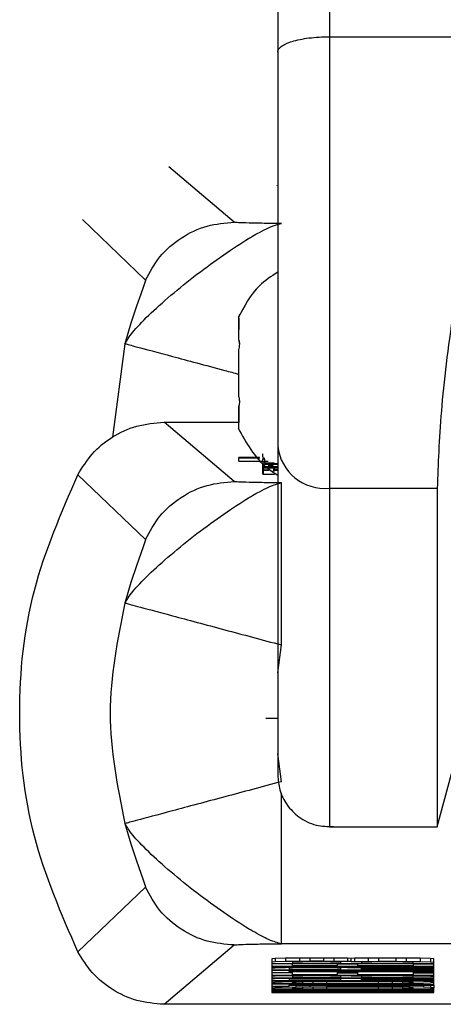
# Model space of a CAD drawing. Header units: inches. Extents: x 170 to 312, y 215 to 248.
# Tile 308 of 557: x 225.7957 to 225.8279, y 242.9916 to 243.0664. Entities that reach past the tile are written whole.
import ezdxf

# ---------------------------------------------------------------- set-up
doc = ezdxf.new("R2010")
doc.units = ezdxf.units.IN
doc.header["$LTSCALE"] = 0.25
doc.header["$MEASUREMENT"] = 0
doc.layers.add('STANDARD MOTOR LH', color=7, linetype='Continuous')

msp = doc.modelspace()

# ---------------------------------------------------------------- linework, layer by layer
at = {"layer": 'STANDARD MOTOR LH'}
for p, q in [((225.8192759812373, 243.0650897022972), (225.8301027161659, 243.0650897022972)), ((225.8120385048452, 243.0510086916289), (225.8070634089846, 243.0552162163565)), ((225.8152715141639, 243.0538228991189), (225.8152715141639, 243.0538029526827)), ((225.8005014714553, 243.0512128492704), (225.8052954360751, 243.0466228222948)), ((225.8123861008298, 243.0438291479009), (225.8123861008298, 243.043839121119)), ((225.8123861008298, 243.0437258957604), (225.8123861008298, 243.0428611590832)), ((225.8123861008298, 243.0420357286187), (225.8123861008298, 243.0419711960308)), ((225.8123861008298, 243.0419711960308), (225.8124316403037, 243.0419711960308)), ((225.8028082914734, 243.0347036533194), (225.8037440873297, 243.0417916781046)), ((225.8123861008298, 243.0418468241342), (225.8124492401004, 243.0418468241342)), ((225.8123860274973, 243.037817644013), (225.8123860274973, 243.0403308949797)), ((225.8124347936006, 243.0371717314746), (225.8123860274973, 243.0371717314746)), ((225.8123860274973, 243.0371717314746), (225.8123860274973, 243.0371711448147)), ((225.8123860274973, 243.0371212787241), (225.8123860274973, 243.0371071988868)), ((225.8123860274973, 243.0370409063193), (225.8123860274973, 243.0358147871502)), ((225.8120383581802, 243.0313221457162), (225.8067114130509, 243.0358271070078)), ((225.8067114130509, 243.0358271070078), (225.8123860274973, 243.0358271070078)), ((225.8123860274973, 243.0353038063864), (225.8124235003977, 243.035215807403)), ((225.8139657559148, 243.0331472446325), (225.8123993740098, 243.0331472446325)), ((225.8123993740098, 243.0328809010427), (225.8123993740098, 243.0331472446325)), ((225.8123993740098, 243.0331272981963), (225.813980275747, 243.0331272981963)), ((225.8142095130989, 243.0331836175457), (225.8142095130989, 243.0334300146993)), ((225.8142095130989, 243.0331795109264), (225.8142596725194, 243.0331724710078)), ((225.8142095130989, 243.0330586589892), (225.8143347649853, 243.0330428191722)), ((225.8142095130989, 243.0328193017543), (225.8142095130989, 243.0330586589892)), ((225.8143544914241, 243.0327594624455), (225.8143544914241, 243.0330240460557)), ((225.8123993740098, 243.0328809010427), (225.8141589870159, 243.0328809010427)), ((225.8142095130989, 243.0318976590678), (225.8142095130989, 243.0327629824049)), ((225.8142983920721, 243.0327500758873), (225.8150748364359, 243.0327500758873)), ((225.8142983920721, 243.032209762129), (225.8142983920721, 243.0324555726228)), ((225.8143544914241, 243.0326679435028), (225.8143544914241, 243.0326479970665)), ((225.8153387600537, 243.0326679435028), (225.8143544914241, 243.0326679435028)), ((225.8143544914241, 243.0326479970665), (225.8153387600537, 243.0326479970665)), ((225.8143544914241, 243.032342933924), (225.8143544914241, 243.0324379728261)), ((225.8153387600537, 243.0324379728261), (225.8143544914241, 243.0324379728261)), ((225.8153387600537, 243.0324180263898), (225.8143544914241, 243.0324180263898)), ((225.8153387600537, 243.0323628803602), (225.8143544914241, 243.0323628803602)), ((225.8153387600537, 243.032342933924), (225.8143544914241, 243.032342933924)), ((225.8151328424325, 243.0322302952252), (225.8151328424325, 243.0322584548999)), ((225.8001631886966, 243.0318501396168), (225.8052953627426, 243.0269362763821)), ((225.814251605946, 243.0318829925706), (225.814251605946, 243.0321288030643)), ((225.814251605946, 243.0318829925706), (225.8150280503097, 243.0318829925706)), ((225.8192757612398, 243.0308170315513), (225.8274652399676, 243.0308170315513)), ((225.8153386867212, 243.0168029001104), (225.8156180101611, 243.0189277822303)), ((225.8274650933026, 243.0051230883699), (225.830102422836, 243.0149654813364)), ((225.8153386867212, 243.0133304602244), (225.8144486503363, 243.0133304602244)), ((225.8156180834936, 243.0085444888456), (225.8153386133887, 243.0106699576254)), ((225.8192756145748, 243.0051230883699), (225.8274650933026, 243.0051230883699)), ((225.8052952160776, 243.0005365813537), (225.8001629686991, 242.9956250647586)), ((225.8067111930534, 242.9916475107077), (225.8120382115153, 242.9961507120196)), ((225.8544293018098, 242.9962445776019), (225.8156179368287, 242.9962445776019)), ((225.8151574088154, 242.9951228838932), (225.8148956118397, 242.9951000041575)), ((225.8148956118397, 242.9951000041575), (225.8148956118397, 242.9925451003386)), ((225.8151574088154, 242.9948770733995), (225.8148956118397, 242.9948541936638)), ((225.81594272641, 242.9951410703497), (225.8151574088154, 242.9951228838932)), ((225.8151574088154, 242.9951228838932), (225.8151574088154, 242.9948770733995)), ((225.81594272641, 242.994895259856), (225.8151574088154, 242.9948770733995)), ((225.8169897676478, 242.9951545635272), (225.81594272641, 242.9951410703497)), ((225.81594272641, 242.9951410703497), (225.81594272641, 242.994895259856)), ((225.8169897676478, 242.9949087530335), (225.81594272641, 242.994895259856)), ((225.8167280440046, 242.9948723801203), (225.8164662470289, 242.9948588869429)), ((225.8164662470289, 242.9948588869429), (225.8164662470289, 242.9947720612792)), ((225.8164662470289, 242.9947720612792), (225.8201310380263, 242.9947720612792)), ((225.8172515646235, 242.9948811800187), (225.8167280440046, 242.9948723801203)), ((225.8177750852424, 242.9951592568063), (225.8169897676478, 242.9951545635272)), ((225.8169897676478, 242.9951545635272), (225.8169897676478, 242.9949087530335)), ((225.8177750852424, 242.9949134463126), (225.8169897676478, 242.9949087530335)), ((225.8180368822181, 242.9948858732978), (225.8172515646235, 242.9948811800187)), ((225.8188221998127, 242.9951592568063), (225.8177750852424, 242.9951592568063)), ((225.8177750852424, 242.9951592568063), (225.8177750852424, 242.9949134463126)), ((225.8188221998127, 242.9949134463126), (225.8177750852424, 242.9949134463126)), ((225.818560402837, 242.9948858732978), (225.8180368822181, 242.9948858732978)), ((225.8193457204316, 242.9948811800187), (225.818560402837, 242.9948858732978)), ((225.8196075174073, 242.9951545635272), (225.8188221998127, 242.9951592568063)), ((225.8188221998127, 242.9951592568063), (225.8188221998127, 242.9949134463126)), ((225.8196075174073, 242.9949087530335), (225.8188221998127, 242.9949134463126)), ((225.8198692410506, 242.9948723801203), (225.8193457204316, 242.9948811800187)), ((225.8206545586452, 242.9951410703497), (225.8196075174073, 242.9951545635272)), ((225.8196075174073, 242.9951545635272), (225.8196075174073, 242.9949087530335)), ((225.8206545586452, 242.994895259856), (225.8196075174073, 242.9949087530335)), ((225.8201310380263, 242.9948588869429), (225.8198692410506, 242.9948723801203)), ((225.8201310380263, 242.9947720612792), (225.8201310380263, 242.9948588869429)), ((225.8209163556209, 242.9951316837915), (225.8206545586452, 242.9951410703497)), ((225.8206545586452, 242.9951410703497), (225.8206545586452, 242.994895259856)), ((225.8209163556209, 242.9948858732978), (225.8206545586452, 242.994895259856)), ((225.8211780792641, 242.9951410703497), (225.8209163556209, 242.9951316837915)), ((225.8209163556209, 242.9948858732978), (225.8209163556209, 242.9951316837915)), ((225.8209163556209, 242.9948858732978), (225.8211780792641, 242.994895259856)), ((225.8222251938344, 242.9951545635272), (225.8211780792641, 242.9951410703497)), ((225.8211780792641, 242.9951410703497), (225.8211780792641, 242.994895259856)), ((225.8211780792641, 242.994895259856), (225.8222251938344, 242.9949087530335)), ((225.8219633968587, 242.9948723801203), (225.8217016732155, 242.9948588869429)), ((225.8217016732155, 242.9948588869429), (225.8217016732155, 242.9947720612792)), ((225.8217016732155, 242.9947720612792), (225.825628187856, 242.9947720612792)), ((225.8224869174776, 242.9948811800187), (225.8219633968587, 242.9948723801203)), ((225.823010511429, 242.9951592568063), (225.8222251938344, 242.9951545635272)), ((225.8222251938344, 242.9951545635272), (225.8222251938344, 242.9949087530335)), ((225.8222251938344, 242.9949087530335), (225.823010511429, 242.9949134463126)), ((225.8232722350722, 242.9948858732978), (225.8224869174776, 242.9948811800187)), ((225.8243193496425, 242.9951592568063), (225.823010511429, 242.9951592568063)), ((225.823010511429, 242.9951592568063), (225.823010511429, 242.9949134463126)), ((225.823010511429, 242.9949134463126), (225.8243193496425, 242.9949134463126)), ((225.8240575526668, 242.9948858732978), (225.8232722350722, 242.9948858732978)), ((225.8248428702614, 242.9948811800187), (225.8240575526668, 242.9948858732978)), ((225.8251046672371, 242.9951545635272), (225.8243193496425, 242.9951592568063)), ((225.8243193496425, 242.9951592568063), (225.8243193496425, 242.9949134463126)), ((225.8243193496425, 242.9949134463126), (225.8251046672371, 242.9949087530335)), ((225.8253663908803, 242.9948723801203), (225.8248428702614, 242.9948811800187)), ((225.826151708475, 242.9951410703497), (225.8251046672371, 242.9951545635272)), ((225.8251046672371, 242.9951545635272), (225.8251046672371, 242.9949087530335)), ((225.8251046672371, 242.9949087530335), (225.826151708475, 242.994895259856)), ((225.825628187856, 242.994858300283), (225.8253663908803, 242.9948723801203)), ((225.825628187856, 242.9947720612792), (225.825628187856, 242.994858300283)), ((225.8269370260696, 242.9951228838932), (225.826151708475, 242.9951410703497)), ((225.826151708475, 242.9951410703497), (225.826151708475, 242.994895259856)), ((225.826151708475, 242.994895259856), (225.8269370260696, 242.9948770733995)), ((225.8271988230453, 242.9951000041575), (225.8269370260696, 242.9951228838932)), ((225.8269370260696, 242.9951228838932), (225.8269370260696, 242.9948770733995)), ((225.8269370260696, 242.9948770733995), (225.8271988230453, 242.9948541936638)), ((225.8271988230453, 242.9930912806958), (225.8271988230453, 242.9951000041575)), ((225.8148956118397, 242.9947450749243), (225.8271988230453, 242.9947444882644)), ((225.8164662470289, 242.9947081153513), (225.8148956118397, 242.9947081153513)), ((225.8148956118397, 242.9945444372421), (225.8271988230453, 242.9945444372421)), ((225.8271988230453, 242.994508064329), (225.8148956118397, 242.994508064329)), ((225.8148956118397, 242.9944804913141), (225.8271988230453, 242.9944804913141)), ((225.8151574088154, 242.9944030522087), (225.8148956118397, 242.994380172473)), ((225.8148956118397, 242.9942710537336), (225.8271988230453, 242.9942710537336)), ((225.8148956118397, 242.9942346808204), (225.8162045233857, 242.9942346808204)), ((225.8148956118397, 242.994061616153), (225.8162045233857, 242.994061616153)), ((225.8164662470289, 242.9940252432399), (225.8148956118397, 242.9940252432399)), ((225.8151574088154, 242.9944804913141), (225.8151574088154, 242.9944030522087)), ((225.81594272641, 242.9944212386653), (225.8151574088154, 242.9944030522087)), ((225.81594272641, 242.9944804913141), (225.81594272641, 242.9944212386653)), ((225.8169897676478, 242.9944353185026), (225.81594272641, 242.9944212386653)), ((225.8164662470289, 242.9943983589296), (225.8162045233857, 242.9943848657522)), ((225.8162045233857, 242.9943848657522), (225.8162045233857, 242.9942986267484)), ((225.8162045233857, 242.9942986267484), (225.8201310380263, 242.9942986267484)), ((225.8162045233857, 242.9942710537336), (225.8162045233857, 242.9941619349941)), ((225.8271988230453, 242.9941619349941), (225.8162045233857, 242.9941619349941)), ((225.8162045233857, 242.9941343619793), (225.8271988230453, 242.9941343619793)), ((225.8162045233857, 242.994061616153), (225.8162045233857, 242.9941343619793)), ((225.8164662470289, 242.994571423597), (225.8164662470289, 242.9947444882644)), ((225.8198692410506, 242.994571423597), (225.8164662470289, 242.994571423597)), ((225.8169897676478, 242.9944077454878), (225.8164662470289, 242.9943983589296)), ((225.8164662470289, 242.9938885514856), (225.8164662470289, 242.9941343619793)), ((225.8169897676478, 242.9944804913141), (225.8169897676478, 242.9944353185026)), ((225.8177750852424, 242.9944394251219), (225.8169897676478, 242.9944353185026)), ((225.8177750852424, 242.994412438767), (225.8169897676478, 242.9944077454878)), ((225.8177750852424, 242.9944804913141), (225.8177750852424, 242.9944394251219)), ((225.8188221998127, 242.9944394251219), (225.8177750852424, 242.9944394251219)), ((225.818560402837, 242.994412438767), (225.8177750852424, 242.994412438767)), ((225.8193457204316, 242.9944077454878), (225.818560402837, 242.994412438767)), ((225.8188221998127, 242.9944804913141), (225.8188221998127, 242.9944394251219)), ((225.8196075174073, 242.9944353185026), (225.8188221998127, 242.9944394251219)), ((225.8198692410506, 242.9943983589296), (225.8193457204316, 242.9944077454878)), ((225.8196075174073, 242.9944804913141), (225.8196075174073, 242.9944353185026)), ((225.8206545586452, 242.9944212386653), (225.8196075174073, 242.9944353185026)), ((225.8198692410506, 242.9947444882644), (225.8198692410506, 242.994571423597)), ((225.8214398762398, 242.9946899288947), (225.8198692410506, 242.9946899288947)), ((225.8201310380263, 242.9943848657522), (225.8198692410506, 242.9943983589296)), ((225.8198692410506, 242.9941343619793), (225.8198692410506, 242.9938885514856)), ((225.8201310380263, 242.9942986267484), (225.8201310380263, 242.9943848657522)), ((225.8206545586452, 242.9944804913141), (225.8206545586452, 242.9944212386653)), ((225.8211780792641, 242.9944030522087), (225.8206545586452, 242.9944212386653)), ((225.8211780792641, 242.9944804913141), (225.8211780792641, 242.9944030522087)), ((225.8271988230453, 242.994444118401), (225.8211780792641, 242.9944030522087)), ((225.8214398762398, 242.994571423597), (225.8214398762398, 242.9947444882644)), ((225.825628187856, 242.994571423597), (225.8214398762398, 242.994571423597)), ((225.8214398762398, 242.9938885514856), (225.8214398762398, 242.9941343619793)), ((225.8217016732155, 242.9943760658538), (225.8271988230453, 242.994412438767)), ((225.8217016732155, 242.9942986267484), (225.8217016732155, 242.9943760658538)), ((225.8271988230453, 242.9942986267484), (225.8217016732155, 242.9942986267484)), ((225.825628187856, 242.9947444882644), (225.825628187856, 242.994571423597)), ((225.825628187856, 242.9947081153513), (225.8271988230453, 242.9947081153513)), ((225.825628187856, 242.9941343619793), (225.825628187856, 242.9938885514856)), ((225.825628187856, 242.9940252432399), (225.8271988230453, 242.9940252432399)), ((225.8148956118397, 242.9938609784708), (225.8271988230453, 242.9938609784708)), ((225.8151574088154, 242.9937882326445), (225.8148956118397, 242.9937653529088)), ((225.8148956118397, 242.9936562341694), (225.8271988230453, 242.9936562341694)), ((225.8151574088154, 242.9935787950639), (225.8148956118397, 242.9935559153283)), ((225.8148956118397, 242.9934467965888), (225.8271988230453, 242.9934467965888)), ((225.8148956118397, 242.9933376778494), (225.8151574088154, 242.9933599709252)), ((225.8148956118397, 242.9933013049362), (225.8151574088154, 242.9932784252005)), ((225.8151574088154, 242.9938609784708), (225.8151574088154, 242.9937882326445)), ((225.81594272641, 242.9938064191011), (225.8151574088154, 242.9937882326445)), ((225.8151574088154, 242.9936562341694), (225.8151574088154, 242.9935787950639)), ((225.81594272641, 242.9935969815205), (225.8151574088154, 242.9935787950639)), ((225.8151574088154, 242.9934467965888), (225.8151574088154, 242.9933599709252)), ((225.8151574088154, 242.9933599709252), (225.8156809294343, 242.9933787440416)), ((225.8151574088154, 242.9932784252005), (225.8156809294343, 242.9932602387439)), ((225.8156809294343, 242.9934467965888), (225.8156809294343, 242.9933787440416)), ((225.8156809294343, 242.9933787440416), (225.8167280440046, 242.9933969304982)), ((225.81594272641, 242.9938609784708), (225.81594272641, 242.9938064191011)), ((225.8169897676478, 242.9938204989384), (225.81594272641, 242.9938064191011)), ((225.81594272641, 242.9936562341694), (225.81594272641, 242.9935969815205)), ((225.8169897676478, 242.993610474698), (225.81594272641, 242.9935969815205)), ((225.8164662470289, 242.9935741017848), (225.8162044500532, 242.9935606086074)), ((225.8162044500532, 242.9935606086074), (225.8162044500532, 242.9934743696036)), ((225.8162044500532, 242.9934743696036), (225.8201310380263, 242.9934737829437)), ((225.8198692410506, 242.9938885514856), (225.8164662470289, 242.9938885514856)), ((225.8167280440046, 242.9937835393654), (225.8164662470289, 242.9937700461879)), ((225.8164662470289, 242.9937700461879), (225.8164662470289, 242.9936838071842)), ((225.8164662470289, 242.9936838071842), (225.8201310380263, 242.9936838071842)), ((225.8169897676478, 242.9935834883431), (225.8164662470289, 242.9935741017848)), ((225.8167280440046, 242.9933558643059), (225.8164662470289, 242.9933376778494)), ((225.8164662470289, 242.9933376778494), (225.8164662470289, 242.9933013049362)), ((225.8164662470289, 242.9933013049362), (225.8167280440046, 242.9932825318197)), ((225.8172515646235, 242.9937929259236), (225.8167280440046, 242.9937835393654)), ((225.8167280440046, 242.9934467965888), (225.8167280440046, 242.9933969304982)), ((225.8167280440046, 242.9933969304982), (225.8177750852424, 242.9934057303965)), ((225.8172515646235, 242.9933693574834), (225.8167280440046, 242.9933558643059)), ((225.8167280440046, 242.9932825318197), (225.8167280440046, 242.9933558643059)), ((225.8167280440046, 242.9932825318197), (225.8172515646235, 242.9932690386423)), ((225.8169897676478, 242.9938609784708), (225.8169897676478, 242.9938204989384)), ((225.8177750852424, 242.9938246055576), (225.8169897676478, 242.9938204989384)), ((225.8169897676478, 242.9936562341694), (225.8169897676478, 242.993610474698)), ((225.8177750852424, 242.9936151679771), (225.8169897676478, 242.993610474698)), ((225.8177750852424, 242.9935881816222), (225.8169897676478, 242.9935834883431)), ((225.8180368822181, 242.9937976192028), (225.8172515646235, 242.9937929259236)), ((225.8180368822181, 242.9933781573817), (225.8172515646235, 242.9933693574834)), ((225.8172515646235, 242.9932690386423), (225.8172515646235, 242.9933693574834)), ((225.8177750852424, 242.9938609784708), (225.8177750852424, 242.9938246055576)), ((225.8188221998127, 242.9938246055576), (225.8177750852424, 242.9938246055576)), ((225.8177750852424, 242.9936562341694), (225.8177750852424, 242.9936151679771)), ((225.8188221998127, 242.9936151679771), (225.8177750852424, 242.9936151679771)), ((225.818560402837, 242.9935881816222), (225.8177750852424, 242.9935881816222)), ((225.8177750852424, 242.9934467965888), (225.8177750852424, 242.9934057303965)), ((225.8177750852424, 242.9934057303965), (225.8190839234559, 242.9934104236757)), ((225.818560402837, 242.9937976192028), (225.8180368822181, 242.9937976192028)), ((225.8190839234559, 242.9933828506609), (225.8180368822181, 242.9933781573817)), ((225.8180368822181, 242.9932602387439), (225.8180368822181, 242.9933781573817)), ((225.8193457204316, 242.9937929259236), (225.818560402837, 242.9937976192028)), ((225.8193457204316, 242.9935834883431), (225.818560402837, 242.9935881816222)), ((225.8188221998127, 242.9938609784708), (225.8188221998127, 242.9938246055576)), ((225.8196075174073, 242.9938204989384), (225.8188221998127, 242.9938246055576)), ((225.8188221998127, 242.9936562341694), (225.8188221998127, 242.9936151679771)), ((225.8196075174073, 242.993610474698), (225.8188221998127, 242.9936151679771)), ((225.8190839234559, 242.9934467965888), (225.8190839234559, 242.9934104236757)), ((225.823010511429, 242.9934104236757), (225.8190839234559, 242.9934104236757)), ((225.823010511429, 242.9933828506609), (225.8190839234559, 242.9933828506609)), ((225.8190839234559, 242.9932555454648), (225.8190839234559, 242.9933828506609)), ((225.8198692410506, 242.9937835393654), (225.8193457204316, 242.9937929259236)), ((225.8198692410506, 242.9935741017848), (225.8193457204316, 242.9935834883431)), ((225.8196075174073, 242.9938609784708), (225.8196075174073, 242.9938204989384)), ((225.8206545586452, 242.9938064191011), (225.8196075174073, 242.9938204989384)), ((225.8196075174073, 242.9936562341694), (225.8196075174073, 242.993610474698)), ((225.8206545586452, 242.9935969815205), (225.8196075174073, 242.993610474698)), ((225.8214398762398, 242.9940070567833), (225.8198692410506, 242.9940070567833)), ((225.8201310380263, 242.9937700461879), (225.8198692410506, 242.9937835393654)), ((225.8201310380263, 242.9935606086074), (225.8198692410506, 242.9935741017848)), ((225.8201310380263, 242.9936838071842), (225.8201310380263, 242.9937700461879)), ((225.8201310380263, 242.9934737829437), (225.8201310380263, 242.9935606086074)), ((225.8206545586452, 242.9938609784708), (225.8206545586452, 242.9938064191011)), ((225.8209163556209, 242.9937976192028), (225.8206545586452, 242.9938064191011)), ((225.8206545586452, 242.9936562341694), (225.8206545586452, 242.9935969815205)), ((225.8211780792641, 242.9935787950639), (225.8206545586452, 242.9935969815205)), ((225.8209163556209, 242.9937976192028), (225.8209163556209, 242.9938609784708)), ((225.8209163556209, 242.9937976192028), (225.8211780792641, 242.9938064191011)), ((225.8211780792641, 242.9938609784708), (225.8211780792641, 242.9938064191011)), ((225.8211780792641, 242.9938064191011), (225.8222251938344, 242.9938199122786)), ((225.8211780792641, 242.9936562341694), (225.8211780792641, 242.9935787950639)), ((225.8271988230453, 242.9936198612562), (225.8211780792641, 242.9935787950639)), ((225.825628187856, 242.9938885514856), (225.8214398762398, 242.9938885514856)), ((225.8219633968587, 242.9937835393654), (225.8217016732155, 242.9937700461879)), ((225.8217016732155, 242.9937700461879), (225.8217016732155, 242.9936838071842)), ((225.8217016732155, 242.9936838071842), (225.825628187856, 242.9936838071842)), ((225.8217016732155, 242.9935512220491), (225.8271988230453, 242.9935881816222)), ((225.8217016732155, 242.9934737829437), (225.8217016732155, 242.9935512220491)), ((225.8271988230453, 242.9934737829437), (225.8217016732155, 242.9934737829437)), ((225.8224869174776, 242.9937929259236), (225.8219633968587, 242.9937835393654)), ((225.8222251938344, 242.9938609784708), (225.8222251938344, 242.9938199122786)), ((225.8222251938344, 242.9938199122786), (225.823010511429, 242.9938246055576)), ((225.8232722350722, 242.9937976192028), (225.8224869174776, 242.9937929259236)), ((225.823010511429, 242.9938609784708), (225.823010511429, 242.9938246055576)), ((225.823010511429, 242.9938246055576), (225.8243193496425, 242.9938246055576)), ((225.823010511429, 242.9934467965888), (225.823010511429, 242.9934104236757)), ((225.8243193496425, 242.9934057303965), (225.823010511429, 242.9934104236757)), ((225.8240575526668, 242.9933781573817), (225.823010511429, 242.9933828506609)), ((225.823010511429, 242.9932555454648), (225.823010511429, 242.9933828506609)), ((225.8240575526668, 242.9937976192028), (225.8232722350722, 242.9937976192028)), ((225.8248428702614, 242.9937929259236), (225.8240575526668, 242.9937976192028)), ((225.8248428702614, 242.9933693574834), (225.8240575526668, 242.9933781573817)), ((225.8240575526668, 242.9932602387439), (225.8240575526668, 242.9933781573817)), ((225.8243193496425, 242.9938609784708), (225.8243193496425, 242.9938246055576)), ((225.8243193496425, 242.9938246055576), (225.8251046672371, 242.9938199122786)), ((225.8243193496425, 242.9934467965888), (225.8243193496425, 242.9934057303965)), ((225.8253663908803, 242.9933963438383), (225.8243193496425, 242.9934057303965)), ((225.8253663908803, 242.9937835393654), (225.8248428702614, 242.9937929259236)), ((225.8253663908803, 242.9933558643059), (225.8248428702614, 242.9933693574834)), ((225.8248428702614, 242.9932690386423), (225.8248428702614, 242.9933693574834)), ((225.8248428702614, 242.9932690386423), (225.8253663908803, 242.9932825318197)), ((225.8251046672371, 242.9938609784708), (225.8251046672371, 242.9938199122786)), ((225.8251046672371, 242.9938199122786), (225.826151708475, 242.9938064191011)), ((225.825628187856, 242.9937700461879), (225.8253663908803, 242.9937835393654)), ((225.8253663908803, 242.9934467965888), (225.8253663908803, 242.9933963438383)), ((225.8264135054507, 242.9933781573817), (225.8253663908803, 242.9933963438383)), ((225.825628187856, 242.9933376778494), (225.8253663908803, 242.9933558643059)), ((225.8253663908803, 242.9932825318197), (225.8253663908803, 242.9933558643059)), ((225.8253663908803, 242.9932825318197), (225.825628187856, 242.9933007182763)), ((225.825628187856, 242.9936838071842), (225.825628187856, 242.9937700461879)), ((225.825628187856, 242.9933007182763), (225.825628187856, 242.9933376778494)), ((225.826151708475, 242.9938609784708), (225.826151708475, 242.9938064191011)), ((225.826151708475, 242.9938064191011), (225.8269370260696, 242.9937882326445)), ((225.8264135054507, 242.9934467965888), (225.8264135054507, 242.9933781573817)), ((225.8269370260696, 242.9933599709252), (225.8264135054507, 242.9933781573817)), ((225.8264135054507, 242.9932602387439), (225.8269370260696, 242.9932784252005)), ((225.8269370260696, 242.9938609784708), (225.8269370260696, 242.9937882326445)), ((225.8269370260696, 242.9937882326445), (225.8271988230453, 242.9937653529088)), ((225.8269370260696, 242.9934467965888), (225.8269370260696, 242.9933599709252)), ((225.8271988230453, 242.9933376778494), (225.8269370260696, 242.9933599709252)), ((225.8269370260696, 242.9932784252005), (225.8271988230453, 242.9933007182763)), ((225.8148956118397, 242.9931915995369), (225.8162044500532, 242.9931915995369)), ((225.8148956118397, 242.9930185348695), (225.8162044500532, 242.9930185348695)), ((225.8148956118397, 242.99290941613), (225.8151574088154, 242.9929322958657)), ((225.8148956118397, 242.9928730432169), (225.8151574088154, 242.9928501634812)), ((225.8271987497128, 242.9927633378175), (225.8148956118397, 242.9927633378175)), ((225.8148956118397, 242.9927228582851), (225.8258899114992, 242.9926542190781)), ((225.8258899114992, 242.9926542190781), (225.8148956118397, 242.9925861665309)), ((225.8148956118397, 242.9925451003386), (225.8271987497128, 242.9925451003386)), ((225.8151574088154, 242.9930185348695), (225.8151574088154, 242.9929322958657)), ((225.8151574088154, 242.9929322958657), (225.8156809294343, 242.9929504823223)), ((225.8151574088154, 242.9928501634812), (225.8156809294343, 242.9928319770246)), ((225.8156809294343, 242.9932602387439), (225.8167280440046, 242.9932420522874)), ((225.8156809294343, 242.9930185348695), (225.8156809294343, 242.9929504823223)), ((225.8156809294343, 242.9929504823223), (225.8167280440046, 242.9929686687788)), ((225.8156809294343, 242.9928319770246), (225.8167280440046, 242.992813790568)), ((225.8162044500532, 242.9932508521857), (225.8162044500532, 242.9931188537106)), ((225.8271988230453, 242.9931188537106), (225.8162044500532, 242.9931188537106)), ((225.8162044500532, 242.9930912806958), (225.8271988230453, 242.9930912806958)), ((225.8162044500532, 242.9930185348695), (225.8162044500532, 242.9930912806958)), ((225.8167280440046, 242.9929276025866), (225.8164662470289, 242.99290941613)), ((225.8164662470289, 242.99290941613), (225.8164662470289, 242.9928730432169)), ((225.8164662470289, 242.9928730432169), (225.8167280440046, 242.9928548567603)), ((225.8167280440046, 242.9932420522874), (225.8177750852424, 242.9932326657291)), ((225.8167280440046, 242.9930912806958), (225.8167280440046, 242.9929686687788)), ((225.8167280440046, 242.9929686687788), (225.8177750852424, 242.9929774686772)), ((225.8172515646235, 242.9929410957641), (225.8167280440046, 242.9929276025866)), ((225.8167280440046, 242.9928548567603), (225.8167280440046, 242.9929276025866)), ((225.8167280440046, 242.9928548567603), (225.8172515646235, 242.9928407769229)), ((225.8167280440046, 242.992813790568), (225.8177750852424, 242.9928044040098)), ((225.8172515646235, 242.9932690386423), (225.8180368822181, 242.9932602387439)), ((225.8180368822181, 242.9929504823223), (225.8172515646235, 242.9929410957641)), ((225.8172515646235, 242.9928407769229), (225.8172515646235, 242.9929410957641)), ((225.8172515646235, 242.9928407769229), (225.8180368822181, 242.9928319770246)), ((225.8175133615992, 242.9927363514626), (225.8271987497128, 242.9927363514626)), ((225.8271987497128, 242.9926724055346), (225.8175133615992, 242.9927363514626)), ((225.8175133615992, 242.9925720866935), (225.8271987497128, 242.9926360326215)), ((225.8271987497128, 242.9925720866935), (225.8175133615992, 242.9925720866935)), ((225.8177750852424, 242.9932326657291), (225.8190839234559, 242.99322797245)), ((225.8177750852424, 242.9930912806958), (225.8177750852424, 242.9929774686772)), ((225.8177750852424, 242.9929774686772), (225.8190839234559, 242.9929821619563)), ((225.8177750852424, 242.9928044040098), (225.8190839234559, 242.9928002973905)), ((225.8180368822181, 242.9932602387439), (225.8190839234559, 242.9932555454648)), ((225.8190839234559, 242.9929545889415), (225.8180368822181, 242.9929504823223)), ((225.8180368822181, 242.9928319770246), (225.8180368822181, 242.9929504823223)), ((225.8180368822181, 242.9928319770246), (225.8190839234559, 242.9928272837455)), ((225.8190839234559, 242.9932555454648), (225.823010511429, 242.9932555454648)), ((225.8190839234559, 242.99322797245), (225.823010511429, 242.99322797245)), ((225.8190839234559, 242.9930912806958), (225.8190839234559, 242.9929821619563)), ((225.823010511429, 242.9929821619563), (225.8190839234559, 242.9929821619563)), ((225.823010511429, 242.9929545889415), (225.8190839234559, 242.9929545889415)), ((225.8190839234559, 242.9928272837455), (225.8190839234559, 242.9929545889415)), ((225.8190839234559, 242.9928272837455), (225.823010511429, 242.9928272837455)), ((225.8190839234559, 242.9928002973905), (225.823010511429, 242.9927997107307)), ((225.823010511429, 242.9932555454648), (225.8240575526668, 242.9932602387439)), ((225.823010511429, 242.99322797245), (225.8243193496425, 242.9932326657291)), ((225.823010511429, 242.9930912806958), (225.823010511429, 242.9929821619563)), ((225.8243193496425, 242.9929774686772), (225.823010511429, 242.9929821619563)), ((225.8240575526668, 242.9929504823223), (225.823010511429, 242.9929545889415)), ((225.823010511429, 242.9928272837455), (225.823010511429, 242.9929545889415)), ((225.823010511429, 242.9928272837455), (225.8240575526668, 242.9928319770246)), ((225.823010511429, 242.9927997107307), (225.8243193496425, 242.9928044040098)), ((225.8240575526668, 242.9932602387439), (225.8248428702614, 242.9932690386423)), ((225.8248428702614, 242.9929410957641), (225.8240575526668, 242.9929504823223)), ((225.8240575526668, 242.9928319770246), (225.8240575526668, 242.9929504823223)), ((225.8240575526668, 242.9928319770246), (225.8248428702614, 242.9928407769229)), ((225.8243193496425, 242.9932326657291), (225.8253663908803, 242.9932420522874)), ((225.8243193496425, 242.9930912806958), (225.8243193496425, 242.9929774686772)), ((225.8253663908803, 242.9929686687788), (225.8243193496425, 242.9929774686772)), ((225.8243193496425, 242.9928044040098), (225.8253663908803, 242.992813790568)), ((225.8253663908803, 242.9929276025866), (225.8248428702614, 242.9929410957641)), ((225.8248428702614, 242.9928407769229), (225.8248428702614, 242.9929410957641)), ((225.8248428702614, 242.9928407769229), (225.8253663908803, 242.9928548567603)), ((225.8253663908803, 242.9932420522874), (225.8264135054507, 242.9932602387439)), ((225.8253663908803, 242.9930912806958), (225.8253663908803, 242.9929686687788)), ((225.8264135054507, 242.9929504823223), (225.8253663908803, 242.9929686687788)), ((225.825628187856, 242.99290941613), (225.8253663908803, 242.9929276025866)), ((225.8253663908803, 242.9928548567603), (225.8253663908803, 242.9929276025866)), ((225.8253663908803, 242.9928548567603), (225.825628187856, 242.9928730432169)), ((225.8253663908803, 242.992813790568), (225.8264135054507, 242.9928319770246)), ((225.825628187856, 242.9928730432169), (225.825628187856, 242.99290941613)), ((225.8264135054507, 242.9930912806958), (225.8264135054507, 242.9929504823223)), ((225.8269370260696, 242.9929322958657), (225.8264135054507, 242.9929504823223)), ((225.8264135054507, 242.9928319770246), (225.8269370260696, 242.9928501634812)), ((225.8269370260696, 242.9930912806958), (225.8269370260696, 242.9929322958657)), ((225.8271987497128, 242.99290941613), (225.8269370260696, 242.9929322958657)), ((225.8269370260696, 242.9928501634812), (225.8271987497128, 242.9928730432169)), ((225.8271988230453, 242.9930912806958), (225.8271987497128, 242.99290941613)), ((225.8271987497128, 242.9925451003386), (225.8271987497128, 242.99290941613)), ((225.8633359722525, 242.9916475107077), (225.8067111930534, 242.9916475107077))]:
    msp.add_line(p, q, dxfattribs=at)
at = {"layer": 'STANDARD MOTOR LH', "flags": 128}
for points in [[(225.8192764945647, 243.1576822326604), (225.8192764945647, 243.1536125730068), (225.8192764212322, 243.1504927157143), (225.8192764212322, 243.1417902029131), (225.8192763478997, 243.1362996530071), (225.8192763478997, 243.1301250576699), (225.8192762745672, 243.1233309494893), (225.8192762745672, 243.1159894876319), (225.8192762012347, 243.1081781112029), (225.8192761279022, 243.0999795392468), (225.8192761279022, 243.0914805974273), (225.8192760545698, 243.0827710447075), (225.8192759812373, 243.07394298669), (225.8192759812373, 243.0650897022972)], [(225.8192759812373, 243.0650897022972), (225.8192759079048, 243.0609103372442), (225.8192759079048, 243.0515695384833), (225.8192758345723, 243.046765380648), (225.8192758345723, 243.0378023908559), (225.8192757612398, 243.0339873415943)], [(225.8052954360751, 243.0466228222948), (225.805296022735, 243.046621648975), (225.8052972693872, 243.0466181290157), (225.8052933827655, 243.0465823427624), (225.8051547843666, 243.0461452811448), (225.8049493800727, 243.0455603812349), (225.8046231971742, 243.0446287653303), (225.8041939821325, 243.043340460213), (225.8037398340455, 243.0417928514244)], [(225.8192757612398, 243.0339873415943), (225.8192757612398, 243.0245779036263), (225.8192756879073, 243.0191483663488), (225.8192756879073, 243.0108612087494), (225.8192756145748, 243.0080604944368), (225.8192756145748, 243.0051230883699)], [(225.8156180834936, 243.0189277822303), (225.8156180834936, 243.0290617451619), (225.8156181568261, 243.0302145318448), (225.8156181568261, 243.0312282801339)], [(225.8274652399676, 243.0308170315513), (225.8274652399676, 243.0245779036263), (225.8274651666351, 243.0191477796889), (225.8274651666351, 243.0108612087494), (225.8274650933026, 243.0080604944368), (225.8274650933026, 243.0051230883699)], [(225.8052953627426, 243.0269362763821), (225.8052971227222, 243.026931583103), (225.8052932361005, 243.0268963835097), (225.805154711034, 243.0264587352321), (225.8049492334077, 243.0258738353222), (225.8046230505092, 243.0249422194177), (225.8041938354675, 243.0236545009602), (225.8037396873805, 243.0221068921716)], [(225.8156179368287, 242.9962445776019), (225.8156179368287, 243.0038999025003), (225.8156180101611, 243.0061779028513), (225.8156180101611, 243.0076756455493)], [(225.8037396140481, 243.0053659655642), (225.804193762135, 243.0038183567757), (225.8046229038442, 243.0025300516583), (225.8049490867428, 243.0015990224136), (225.8051545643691, 243.0010141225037), (225.8052930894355, 243.0005764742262), (225.8052969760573, 243.0005412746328), (225.8052958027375, 243.0005371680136)]]:
    msp.add_lwpolyline(points, dxfattribs=at)
at = {"layer": 'STANDARD MOTOR LH'}
msp.add_arc((225.8189431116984, 243.0344292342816), 0.003627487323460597, 186.4745098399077, 275.2615564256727, dxfattribs=at)
for points, knots in [([(225.8153394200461, 243.1537451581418), (225.8153394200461, 243.1537451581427), (225.8153394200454, 243.1537451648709), (225.8153394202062, 243.1534511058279), (225.8153394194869, 243.152117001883), (225.8153394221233, 243.1499207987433), (225.8153394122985, 243.1468701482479), (225.8153394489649, 243.1430121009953), (225.8153393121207, 243.1383768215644), (225.8153393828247, 243.1330241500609), (225.8153392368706, 243.1270023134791), (225.8153393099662, 243.1203864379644), (225.8153391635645, 243.1132380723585), (225.8153392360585, 243.1056439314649), (225.8153390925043, 243.0976774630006), (225.8153391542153, 243.0894316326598), (225.8153390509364, 243.0809923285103), (225.8153389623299, 243.0724461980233), (225.8153389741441, 243.0667568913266), (225.8153389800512, 243.0639122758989)], [0, 0, 0, 0, 8.583512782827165e-06, 0.06251193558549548, 0.125005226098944, 0.1875142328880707, 0.2500057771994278, 0.3125074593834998, 0.3750071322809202, 0.4375115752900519, 0.5000035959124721, 0.5625092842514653, 0.6250031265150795, 0.687507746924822, 0.750003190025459, 0.812505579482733, 0.8750013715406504, 0.9375015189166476, 0.9999999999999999, 0.9999999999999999, 0.9999999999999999, 0.9999999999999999]), ([(225.8153389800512, 243.0639122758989), (225.8153407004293, 243.0639395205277), (225.8153455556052, 243.0640164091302), (225.8154098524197, 243.0641674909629), (225.8156592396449, 243.0644349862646), (225.8162204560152, 243.0646975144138), (225.8170129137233, 243.0648931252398), (225.8177107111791, 243.0650051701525), (225.8184713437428, 243.0650753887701), (225.8190096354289, 243.0650849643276), (225.8192759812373, 243.0650897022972)], [0, 0, 0, 0, 0.04393352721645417, 0.1239872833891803, 0.2484710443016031, 0.4975636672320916, 0.6263557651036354, 0.7479487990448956, 0.8752854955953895, 0.9999999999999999, 0.9999999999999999, 0.9999999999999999, 0.9999999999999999]), ([(225.8153389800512, 243.0639122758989), (225.8153389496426, 243.0627689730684), (225.8153388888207, 243.0604821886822), (225.8153389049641, 243.0565046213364), (225.8153389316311, 243.0523300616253), (225.8153388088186, 243.0480834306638), (225.81533883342, 243.0439512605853), (225.8153388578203, 243.0401174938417), (225.8153387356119, 243.0366802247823), (225.8153387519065, 243.0349068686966), (225.8153387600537, 243.0340201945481)], [0, 0, 0, 0, 0.1249905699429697, 0.2500006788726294, 0.3749972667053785, 0.5000025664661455, 0.6249960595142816, 0.7499941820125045, 0.874997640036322, 1, 1, 1, 1]), ([(225.8301027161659, 243.0523468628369), (225.8295946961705, 243.0495999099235), (225.8285782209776, 243.0441036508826), (225.8276505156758, 243.0363352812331), (225.8275268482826, 243.0326519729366), (225.8274652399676, 243.0308170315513)], [0, 0, 0, 0, 0.3339518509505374, 0.668189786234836, 1, 1, 1, 1]), ([(225.8037398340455, 243.0417928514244), (225.8038920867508, 243.0420524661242), (225.8041967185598, 243.0425719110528), (225.8054690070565, 243.0439157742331), (225.8071818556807, 243.0454471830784), (225.8091921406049, 243.0470785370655), (225.8112851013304, 243.0485894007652), (225.812659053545, 243.0495024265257), (225.8135137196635, 243.0500039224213), (225.8140501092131, 243.0503001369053), (225.8149235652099, 243.0507424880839), (225.8153406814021, 243.0508456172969), (225.8156182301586, 243.0509142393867)], [0, 0, 0, 0, 0.1249368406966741, 0.2499774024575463, 0.3748523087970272, 0.4998122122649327, 0.6247068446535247, 0.7496049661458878, 0.7712775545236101, 0.8123334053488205, 0.8751268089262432, 1, 1, 1, 1]), ([(225.8052956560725, 243.0466228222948), (225.8056295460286, 243.0472342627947), (225.8063117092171, 243.0484834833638), (225.8079661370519, 243.049894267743), (225.8099263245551, 243.0508346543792), (225.8113443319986, 243.0509514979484), (225.8120384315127, 243.0510086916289)], [0, 0, 0, 0, 0.2447401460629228, 0.5000231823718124, 0.7552666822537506, 1, 1, 1, 1]), ([(225.8156182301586, 243.0509142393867), (225.8151649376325, 243.0509181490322), (225.8142375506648, 243.0509261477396), (225.8131339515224, 243.0509493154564), (225.8122696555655, 243.0509760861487), (225.8121143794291, 243.0509979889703), (225.8120385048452, 243.0510086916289)], [0, 0, 0, 0, 0.2456703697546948, 0.5026147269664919, 0.7569562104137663, 0.9999999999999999, 0.9999999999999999, 0.9999999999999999, 0.9999999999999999]), ([(225.8153388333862, 243.0472235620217), (225.814850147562, 243.0469014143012), (225.8135368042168, 243.0460356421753), (225.8127959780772, 243.044629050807), (225.8123308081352, 243.0437458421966)], [0, 0, 0, 0, 0.3720929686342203, 0.9999999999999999, 0.9999999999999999, 0.9999999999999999, 0.9999999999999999]), ([(225.8123861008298, 243.0438397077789), (225.8124036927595, 243.0438813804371), (225.81243889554, 243.0439647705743), (225.812454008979, 243.0439990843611), (225.8124545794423, 243.0440007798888), (225.8124546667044, 243.0440010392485)], [0, 0, 0, 0, 0.4583242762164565, 0.9171415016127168, 1, 1, 1, 1]), ([(225.8123861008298, 243.043839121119), (225.8124036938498, 243.0438807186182), (225.8124389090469, 243.0439639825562), (225.8124540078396, 243.0439991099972), (225.8124545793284, 243.0440007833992), (225.8124546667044, 243.0440010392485)], [0, 0, 0, 0, 0.4582021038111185, 0.9171635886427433, 1, 1, 1, 1]), ([(225.8124235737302, 243.0439277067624), (225.8124165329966, 243.0439115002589), (225.8124064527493, 243.0438882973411), (225.81239081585, 243.0438505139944), (225.8123861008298, 243.043839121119)], [0, 0, 0, 0, 0.6984683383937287, 1, 1, 1, 1]), ([(225.8123861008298, 243.0420850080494), (225.8123861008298, 243.0424471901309), (225.8123861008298, 243.0431713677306), (225.8123861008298, 243.0436920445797), (225.8123861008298, 243.043802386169), (225.8123861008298, 243.043839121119)], [0, 0, 0, 0, 0.4002723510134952, 0.8003385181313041, 0.9999999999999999, 0.9999999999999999, 0.9999999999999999, 0.9999999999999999]), ([(225.8123861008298, 243.0413258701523), (225.8124037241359, 243.0413976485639), (225.8124390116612, 243.0415413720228), (225.81245906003, 243.0417539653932), (225.8124496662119, 243.0419309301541), (225.8124203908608, 243.042036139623), (225.812394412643, 243.0420731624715), (225.8123861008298, 243.0420850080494)], [0, 0, 0, 0, 0.22905556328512, 0.4586428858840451, 0.6790052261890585, 0.897296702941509, 0.9999999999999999, 0.9999999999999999, 0.9999999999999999, 0.9999999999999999]), ([(225.803739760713, 243.0417928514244), (225.8039455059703, 243.0417378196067), (225.804373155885, 243.0416234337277), (225.8071753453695, 243.0408738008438), (225.8101122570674, 243.0400871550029), (225.8120287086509, 243.0395746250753), (225.8123860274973, 243.0394790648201)], [0, 0, 0, 0, 0.2937344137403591, 0.6105389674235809, 0.927385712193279, 1, 1, 1, 1]), ([(225.8123860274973, 243.037817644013), (225.8123860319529, 243.038276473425), (225.8123860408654, 243.0391942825), (225.8123859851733, 243.0404310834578), (225.8123860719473, 243.0411024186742), (225.8123861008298, 243.0413258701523)], [0, 0, 0, 0, 0.4000966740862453, 0.800324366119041, 1, 1, 1, 1]), ([(225.8123860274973, 243.0370579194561), (225.8124036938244, 243.0370882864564), (225.8124391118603, 243.0371491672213), (225.8124589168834, 243.0373148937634), (225.8124496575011, 243.0375134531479), (225.8124204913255, 243.0376873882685), (225.8123943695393, 243.0377861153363), (225.8123860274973, 243.037817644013)], [0, 0, 0, 0, 0.229174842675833, 0.4594572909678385, 0.6793833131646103, 0.8976104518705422, 0.9999999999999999, 0.9999999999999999, 0.9999999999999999, 0.9999999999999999]), ([(225.8123860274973, 243.0353038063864), (225.8123860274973, 243.0354008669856), (225.8123860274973, 243.0355949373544), (225.8123860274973, 243.0363111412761), (225.8123860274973, 243.0368714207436), (225.8123860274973, 243.0370579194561)], [0, 0, 0, 0, 0.4002934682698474, 0.8003773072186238, 1, 1, 1, 1]), ([(225.8001631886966, 243.0318501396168), (225.8005005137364, 243.0323950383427), (225.8011867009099, 243.0335034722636), (225.8027449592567, 243.0347663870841), (225.8046203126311, 243.0356545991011), (225.8060072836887, 243.0357690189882), (225.8067114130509, 243.0358271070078)], [0, 0, 0, 0, 0.237918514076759, 0.4839742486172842, 0.7380270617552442, 0.9999999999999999, 0.9999999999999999, 0.9999999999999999, 0.9999999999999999]), ([(225.8123307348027, 243.0353976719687), (225.8129447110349, 243.0342743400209), (225.8137224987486, 243.0328512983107), (225.815057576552, 243.0320000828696), (225.8153387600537, 243.0318208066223)], [0, 0, 0, 0, 0.7893879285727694, 1, 1, 1, 1]), ([(225.8124379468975, 243.0351817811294), (225.8124452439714, 243.0351645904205), (225.8124541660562, 243.0351435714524), (225.8124545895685, 243.0351426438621), (225.8124546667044, 243.0351424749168)], [0, 0, 0, 0, 0.8178664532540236, 1, 1, 1, 1]), ([(225.8153387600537, 243.0340201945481), (225.8153387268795, 243.0302440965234), (225.8153386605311, 243.0226919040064), (225.8153387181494, 243.0150096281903), (225.8153385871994, 243.00998401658), (225.815338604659, 243.0093681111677), (225.8153386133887, 243.0090601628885)], [0, 0, 0, 0, 0.2500013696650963, 0.5000025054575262, 0.7500048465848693, 1, 1, 1, 1]), ([(225.8143638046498, 243.0330768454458), (225.8143091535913, 243.0330731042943), (225.814219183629, 243.0330669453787), (225.8142122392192, 243.0330609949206), (225.8142095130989, 243.0330586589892)], [0, 0, 0, 0, 0.6074367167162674, 0.9999999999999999, 0.9999999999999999, 0.9999999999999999, 0.9999999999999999]), ([(225.8146165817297, 243.0328457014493), (225.8145412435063, 243.0328436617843), (225.8143549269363, 243.0328386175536), (225.8142282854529, 243.0328285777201), (225.8142149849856, 243.0328220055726), (225.8142095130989, 243.0328193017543)], [0, 0, 0, 0, 0.2854950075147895, 0.7060486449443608, 1, 1, 1, 1]), ([(225.8142095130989, 243.0324684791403), (225.8142155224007, 243.0324669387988), (225.8142312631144, 243.0324629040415), (225.8142727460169, 243.0324583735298), (225.8142983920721, 243.0324555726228)], [0, 0, 0, 0, 0.3817680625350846, 1, 1, 1, 1]), ([(225.8142095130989, 243.0322443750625), (225.8142183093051, 243.0322406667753), (225.8142398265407, 243.0322315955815), (225.8144267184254, 243.0322200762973), (225.8146329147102, 243.03221439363), (225.8146945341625, 243.0322126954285)], [0, 0, 0, 0, 0.3265230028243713, 0.7987389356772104, 1, 1, 1, 1]), ([(225.8143057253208, 243.0321557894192), (225.8142773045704, 243.0321538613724), (225.8142193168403, 243.0321499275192), (225.8142128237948, 243.0321456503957), (225.8142095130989, 243.0321434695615)], [0, 0, 0, 0, 0.4901166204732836, 0.9999999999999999, 0.9999999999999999, 0.9999999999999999, 0.9999999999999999]), ([(225.8142095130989, 243.0321434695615), (225.8142120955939, 243.0321413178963), (225.8142179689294, 243.0321364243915), (225.8142395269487, 243.0321315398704), (225.814251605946, 243.0321288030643)], [0, 0, 0, 0, 0.4396981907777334, 1, 1, 1, 1]), ([(225.8146486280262, 243.0321640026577), (225.8145726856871, 243.0321629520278), (225.8144247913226, 243.0321609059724), (225.8143446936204, 243.032157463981), (225.8143057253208, 243.0321557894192)], [0, 0, 0, 0, 0.5134904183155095, 1, 1, 1, 1]), ([(225.8149859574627, 243.0325570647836), (225.8149148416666, 243.0325563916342), (225.8147748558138, 243.0325550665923), (225.8146687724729, 243.0325524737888), (225.8146165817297, 243.0325511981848)], [0, 0, 0, 0, 0.5080213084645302, 1, 1, 1, 1]), ([(225.8150748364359, 243.0324555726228), (225.8150533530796, 243.0324564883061), (225.8150208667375, 243.0324578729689), (225.8149913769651, 243.0324603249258), (225.8149877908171, 243.0324614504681), (225.8149859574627, 243.0324620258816)], [0, 0, 0, 0, 0.4883131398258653, 0.7384091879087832, 1, 1, 1, 1]), ([(225.8149859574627, 243.0322437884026), (225.8149888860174, 243.0322459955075), (225.8149960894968, 243.0322514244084), (225.8150819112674, 243.0322558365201), (225.8151328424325, 243.0322584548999)], [0, 0, 0, 0, 0.4065472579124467, 1, 1, 1, 1]), ([(225.8150633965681, 243.0322332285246), (225.8150495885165, 243.0322342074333), (225.8150218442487, 243.0322361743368), (225.8149927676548, 243.0322397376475), (225.8149885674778, 243.0322422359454), (225.8149859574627, 243.0322437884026)], [0, 0, 0, 0, 0.2727866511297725, 0.5481052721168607, 0.9999999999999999, 0.9999999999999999, 0.9999999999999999, 0.9999999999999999]), ([(225.8149859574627, 243.0321364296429), (225.8149875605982, 243.0321374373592), (225.8149912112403, 243.0321397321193), (225.8150259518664, 243.0321419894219), (225.8150762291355, 243.0321440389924), (225.8150910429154, 243.0321446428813)], [0, 0, 0, 0, 0.3557839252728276, 0.8101870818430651, 1, 1, 1, 1]), ([(225.8149913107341, 243.0322062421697), (225.8150078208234, 243.0322058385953), (225.8151023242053, 243.0322035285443), (225.8152318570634, 243.0322024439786), (225.8153387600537, 243.0322015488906)], [0, 0, 0, 0, 0.1747036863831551, 1, 1, 1, 1]), ([(225.8152933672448, 243.0322250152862), (225.8152525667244, 243.0322261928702), (225.8151564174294, 243.0322289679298), (225.815097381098, 243.0322316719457), (225.8150633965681, 243.0322332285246)], [0, 0, 0, 0, 0.4243454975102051, 1, 1, 1, 1]), ([(225.8001629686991, 242.9956250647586), (225.7989079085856, 242.9985108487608), (225.796397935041, 243.0042820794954), (225.7954085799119, 243.013737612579), (225.7963981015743, 243.023193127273), (225.798908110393, 243.0289643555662), (225.8001631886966, 243.0318501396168)], [0, 0, 0, 0, 0.2500143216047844, 0.4999994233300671, 0.7499849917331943, 0.9999999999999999, 0.9999999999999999, 0.9999999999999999, 0.9999999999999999]), ([(225.8142095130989, 243.0318976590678), (225.8142120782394, 243.0318955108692), (225.8142178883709, 243.0318906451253), (225.8142395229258, 243.0318857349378), (225.814251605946, 243.0318829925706)], [0, 0, 0, 0, 0.4414943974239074, 1, 1, 1, 1]), ([(225.8150280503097, 243.0321288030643), (225.8150173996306, 243.032130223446), (225.814995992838, 243.0321330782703), (225.8149893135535, 243.0321353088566), (225.8149859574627, 243.0321364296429)], [0, 0, 0, 0, 0.4975373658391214, 1, 1, 1, 1]), ([(225.8150280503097, 243.0318958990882), (225.8150336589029, 243.0318962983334), (225.8150454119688, 243.0318971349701), (225.8150753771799, 243.0318978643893), (225.8150910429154, 243.0318982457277)], [0, 0, 0, 0, 0.4772025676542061, 1, 1, 1, 1]), ([(225.8037396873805, 243.0221068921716), (225.8038919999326, 243.0223663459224), (225.8041968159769, 243.0228855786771), (225.8054685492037, 243.0242286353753), (225.8071818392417, 243.0257615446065), (225.8091919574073, 243.0273926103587), (225.8112850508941, 243.0289030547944), (225.8126586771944, 243.029817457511), (225.8135137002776, 243.0303171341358), (225.8140500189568, 243.0306137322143), (225.8149235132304, 243.0310557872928), (225.8153406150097, 243.0311593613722), (225.8156181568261, 243.0312282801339)], [0, 0, 0, 0, 0.1249251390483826, 0.2500068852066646, 0.374867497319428, 0.4998253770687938, 0.6247179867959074, 0.7496166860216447, 0.7712754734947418, 0.812332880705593, 0.875125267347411, 1, 1, 1, 1]), ([(225.8052955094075, 243.026936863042), (225.8056293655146, 243.0275483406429), (225.8063113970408, 243.0287975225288), (225.8079662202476, 243.0302076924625), (225.8099262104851, 243.0311481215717), (225.8113442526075, 243.0312649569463), (225.8120383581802, 243.0313221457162)], [0, 0, 0, 0, 0.2447494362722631, 0.4999963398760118, 0.7552573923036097, 1, 1, 1, 1]), ([(225.8156181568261, 243.0312282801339), (225.8151648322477, 243.0312319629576), (225.8142374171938, 243.0312394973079), (225.8131338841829, 243.0312625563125), (225.8122694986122, 243.0312904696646), (225.8121142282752, 243.0313117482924), (225.8120383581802, 243.0313221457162)], [0, 0, 0, 0, 0.2456789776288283, 0.5026120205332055, 0.75696018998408, 1, 1, 1, 1]), ([(225.8037438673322, 243.005367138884), (225.8031914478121, 243.0081569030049), (225.8020866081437, 243.0137364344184), (225.8031914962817, 243.0193159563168), (225.8037439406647, 243.0221057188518)], [0, 0, 0, 0, 0.4999997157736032, 1, 1, 1, 1]), ([(225.8037396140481, 243.0221063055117), (225.8039468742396, 243.0220508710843), (225.8043776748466, 243.0219356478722), (225.8071548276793, 243.0211926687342), (225.8111055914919, 243.0201347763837), (225.8141523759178, 243.0193198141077), (225.8156180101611, 243.0189277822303)], [0, 0, 0, 0, 0.2405530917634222, 0.5000015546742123, 0.7594792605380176, 1, 1, 1, 1]), ([(225.8153386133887, 243.0090601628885), (225.8153717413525, 243.0086744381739), (225.8154405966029, 243.007872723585), (225.8160070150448, 243.0067502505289), (225.8169444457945, 243.0057908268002), (225.8182017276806, 243.0051629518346), (225.8191402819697, 243.0051442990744), (225.8195876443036, 243.0051354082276)], [0, 0, 0, 0, 0.1783730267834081, 0.3707417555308, 0.568450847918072, 0.7943018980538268, 1, 1, 1, 1]), ([(225.8156179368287, 243.0085450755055), (225.8141523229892, 243.0081527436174), (225.8111056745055, 243.0073371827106), (225.807154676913, 243.0062804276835), (225.8043776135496, 243.0055371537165), (225.8039468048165, 243.0054219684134), (225.8037395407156, 243.0053665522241)], [0, 0, 0, 0, 0.2405283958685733, 0.4999990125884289, 0.7594471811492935, 1, 1, 1, 1]), ([(225.8156179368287, 242.9962445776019), (225.8153392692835, 242.9963144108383), (225.8148293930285, 242.9964421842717), (225.8137973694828, 242.9969903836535), (225.8126593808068, 242.9976544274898), (225.8112845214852, 242.9985702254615), (225.8091919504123, 243.0000801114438), (225.8071813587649, 243.0017115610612), (225.8054690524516, 243.0032438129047), (225.8041963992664, 243.0045867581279), (225.8038918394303, 243.0051062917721), (225.8037396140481, 243.0053659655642)], [0, 0, 0, 0, 0.1249048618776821, 0.2285376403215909, 0.2502046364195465, 0.3751344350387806, 0.5000607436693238, 0.6250523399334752, 0.7499734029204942, 0.8750314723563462, 1, 1, 1, 1]), ([(225.8120381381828, 242.9961507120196), (225.8113440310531, 242.9962078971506), (225.8099260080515, 242.9963247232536), (225.8079660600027, 242.9972651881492), (225.806311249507, 242.9986753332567), (225.8056292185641, 242.9999245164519), (225.8052953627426, 243.0005359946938)], [0, 0, 0, 0, 0.2447445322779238, 0.4999997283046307, 0.7552486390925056, 1, 1, 1, 1]), ([(225.8067111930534, 242.9916475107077), (225.8060070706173, 242.9917058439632), (225.8046201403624, 242.9918207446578), (225.8027447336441, 242.9927087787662), (225.8011864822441, 242.9939717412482), (225.8005002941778, 242.9950801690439), (225.8001629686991, 242.9956250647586)], [0, 0, 0, 0, 0.2619806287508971, 0.5160307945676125, 0.7620839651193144, 1, 1, 1, 1]), ([(225.8120382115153, 242.9961507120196), (225.8121140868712, 242.9961610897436), (225.8122693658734, 242.9961823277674), (225.8131336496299, 242.9962105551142), (225.8142372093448, 242.9962324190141), (225.8151646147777, 242.9962405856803), (225.8156179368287, 242.9962445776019)], [0, 0, 0, 0, 0.2430415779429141, 0.4973848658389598, 0.7543183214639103, 1, 1, 1, 1])]:
    msp.add_open_spline(points, degree=3, knots=knots, dxfattribs=at)

doc.saveas('drawing.dxf')
